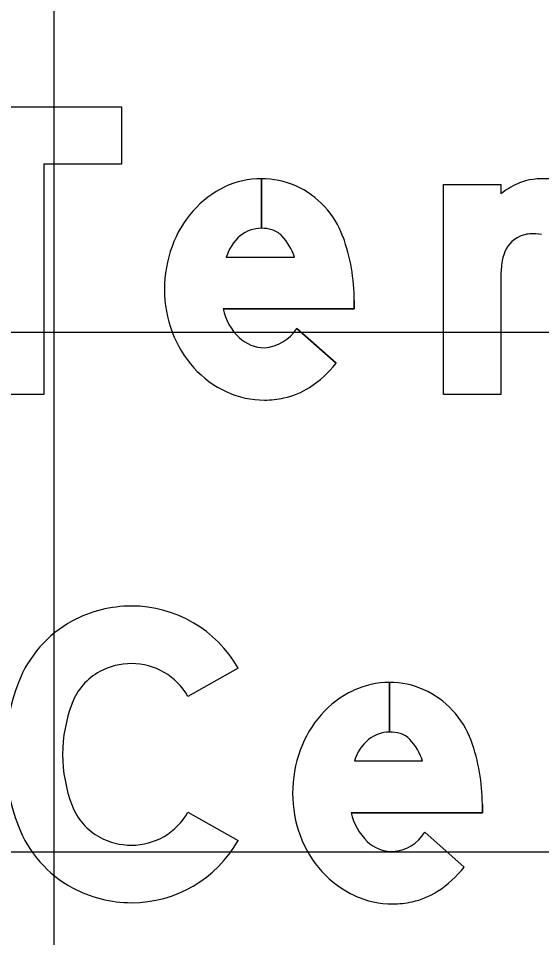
# Model space of a CAD drawing. Extents: x 1797809 to 2198143, y 249608 to 1237864.
# Drawn here: x 2194785.55 to 2194787.566, y 1237208.776 to 1237212.315 of the extents above; entities that cross this region are included whole.
import ezdxf

# ---------------------------------------------------------------- set-up
doc = ezdxf.new("R2010")
doc.units = 0
for name, color, linetype in [('GSBWFILL', 7, 'Continuous'), ('GSCOLORFILL', 7, 'Continuous'), ('GSOUTLINE', 7, 'Continuous'), ('GSSHT', 7, 'Continuous')]:
    doc.layers.add(name, color=color, linetype=linetype)

msp = doc.modelspace()

# ---------------------------------------------------------------- linework, layer by layer
at = {"layer": 'GSBWFILL'}
for p, q in [((2194786.4864, 1237211.6975), (2194786.4864, 1237211.5065)), ((2194786.4865, 1237211.5065), (2194786.4865, 1237211.6975)), ((2194786.3514, 1237211.3955), (2194786.6137, 1237211.3955)), ((2194786.6225, 1237211.1212), (2194786.7741, 1237210.987)), ((2194786.9799, 1237209.7578), (2194786.9799, 1237209.5668)), ((2194786.98, 1237209.5668), (2194786.98, 1237209.7578)), ((2194786.8448, 1237209.4558), (2194787.1071, 1237209.4558)), ((2194787.1159, 1237209.1815), (2194787.2675, 1237209.0473))]:
    msp.add_line(p, q, dxfattribs=at)
msp.add_lwpolyline([(2194785.6482, 1237210.8671), (2194785.4268, 1237210.8671), (2194785.4268, 1237211.7529), (2194785.1279, 1237211.7529), (2194785.1279, 1237211.9743), (2194785.9472, 1237211.9743), (2194785.9472, 1237211.7529), (2194785.6482, 1237211.7529)], close=True, dxfattribs=at)
for points in [[(2194787.4087, 1237211.314), (2194787.4087, 1237210.8671), (2194787.1873, 1237210.8671), (2194787.1873, 1237211.6754), (2194787.4087, 1237211.6754), (2194787.4087, 1237211.6392)], [(2194786.844, 1237211.2278), (2194786.844, 1237211.1962), (2194786.3387, 1237211.1962)], [(2194786.3964, 1237209.813), (2194786.2037, 1237209.7038)], [(2194787.3375, 1237209.2881), (2194787.3375, 1237209.2565), (2194786.8322, 1237209.2565)], [(2194786.2037, 1237209.2581), (2194786.3964, 1237209.1489)]]:
    msp.add_lwpolyline(points, dxfattribs=at)
for centre, major_axis, ratio, start_param, end_param in [((2194786.4864, 1237211.3695), (0, 0.328), 0.999997, 0, 0.44196), ((2194786.4864, 1237211.3695), (0, 0.328), 0.999997, 5.868518, 6.283016), ((2194787.5439, 1237211.528), (0, 0.1661), 0.999996, 0.24142, 0.443663), ((2194787.5724, 1237211.4124), (0, 0.2851), 0.999996, 6.103268, 6.524606), ((2194786.509, 1237211.322), (0, 0.3806), 0.999997, 0.44196, 0.851746), ((2194786.4781, 1237211.3565), (0, 0.3432), 0.999997, 5.061282, 5.861635), ((2194787.6313, 1237211.3442), (0, 0.3696), 0.999996, 0.443663, 0.646229), ((2194786.5441, 1237211.2912), (0, 0.4273), 0.999997, 0.851746, 1.222943), ((2194786.5178, 1237211.3449), (0, 0.174), 0.999997, 0.703138, 1.275447), ((2194786.4864, 1237211.3782), (0, 0.1284), 0.999997, 0, 0.684319), ((2194786.4864, 1237211.3577), (0, 0.1488), 0.999997, 6.008019, 6.282813), ((2194786.5043, 1237211.421), (0, 0.083), 0.999997, 5.468651, 6.008019), ((2194786.4053, 1237211.3276), (0, 0.2192), 0.999997, 5.027692, 5.468651), ((2194786.1244, 1237211.2278), (0, 0.7197), 0.999997, 4.712389, 5.061282), ((2194787.5263, 1237211.3742), (0, 0.1107), 0.999996, 0.293855, 1.188904), ((2194787.5285, 1237211.367), (0, 0.1182), 0.999996, 0.067293, 0.293855), ((2194787.5325, 1237211.3082), (0, 0.1772), 0.999996, 6.094384, 6.350479), ((2194786.5992, 1237211.2712), (0, 0.4859), 0.999997, 1.222943, 1.570796), ((2194787.584, 1237211.3511), (0, 0.1728), 0.999996, 1.188904, 1.450084), ((2194787.878, 1237211.3134), (0, 0.4693), 0.999996, 1.445958, 1.569673), ((2194786.5846, 1237211.2712), (0, 0.4714), 0.999997, 1.570796, 1.928626), ((2194786.5515, 1237211.2432), (0, 0.2179), 0.999997, 1.788032, 2.378697), ((2194786.4873, 1237211.2048), (0, 0.1589), 0.999997, 3.209537, 4.158837), ((2194786.5424, 1237211.2554), (0, 0.4263), 0.999997, 1.928626, 2.305123), ((2194786.5, 1237211.1903), (0, 0.1441), 0.999997, 2.383204, 3.128268), ((2194786.4495, 1237211.2414), (0, 0.4124), 0.999997, 3.710413, 4.047817), ((2194786.5154, 1237211.2311), (0, 0.3899), 0.999997, 2.305123, 2.711411), ((2194786.4981, 1237211.1933), (0, 0.3484), 0.999997, 2.711411, 3.141593), ((2194786.5076, 1237211.1505), (0, 0.3045), 0.999997, 3.35931, 3.710413), ((2194786.4981, 1237211.1933), (0, 0.3484), 0.999997, 3.141593, 3.35931), ((2194785.9862, 1237209.5735), (0, 0.4785), 0.999998, 0, 0.495249), ((2194785.9862, 1237209.5806), (0, 0.4715), 0.999998, 5.228016, 6.283185), ((2194785.9745, 1237209.5951), (0, 0.454), 0.999998, 0.495249, 1.205818), ((2194785.9862, 1237209.5735), (0, 0.257), 0.999998, 0, 0.495249), ((2194785.9862, 1237209.5806), (0, 0.25), 0.999998, 5.228016, 6.283185), ((2194785.9745, 1237209.5951), (0, 0.2325), 0.999998, 0.495249, 1.205818), ((2194786.2733, 1237209.481), (0, 0.7738), 0.999998, 1.205818, 1.935775), ((2194786.9799, 1237209.4298), (0, 0.328), 0.999998, 0, 0.44196), ((2194786.9799, 1237209.4298), (0, 0.328), 0.999998, 5.868518, 6.283016), ((2194787.0024, 1237209.3822), (0, 0.3806), 0.999998, 0.44196, 0.851746), ((2194786.9716, 1237209.4168), (0, 0.3432), 0.999998, 5.061282, 5.861635), ((2194786.2733, 1237209.481), (0, 0.5523), 0.999998, 1.205818, 1.935775), ((2194787.0376, 1237209.3515), (0, 0.4273), 0.999998, 0.851746, 1.222943), ((2194786.9799, 1237209.4384), (0, 0.1284), 0.999998, 0, 0.684319), ((2194786.9799, 1237209.4179), (0, 0.1488), 0.999998, 6.008019, 6.282813), ((2194786.9978, 1237209.4813), (0, 0.083), 0.999998, 5.468651, 6.008019), ((2194787.0113, 1237209.4052), (0, 0.174), 0.999998, 0.703138, 1.275447), ((2194786.8988, 1237209.3879), (0, 0.2192), 0.999998, 5.027692, 5.468651), ((2194786.6178, 1237209.2881), (0, 0.7197), 0.999998, 4.712389, 5.061282), ((2194787.0926, 1237209.3315), (0, 0.4859), 0.999998, 1.222943, 1.570796), ((2194787.0781, 1237209.3315), (0, 0.4714), 0.999998, 1.570796, 1.928626), ((2194785.9745, 1237209.3668), (0, 0.2325), 0.999998, 1.935775, 2.646344), ((2194785.9862, 1237209.3814), (0, 0.25), 0.999998, 3.141593, 4.196762), ((2194787.0449, 1237209.3035), (0, 0.2179), 0.999998, 1.788032, 2.378697), ((2194785.9745, 1237209.3668), (0, 0.454), 0.999998, 1.935775, 2.646344), ((2194786.9808, 1237209.2651), (0, 0.1589), 0.999998, 3.209537, 4.158837), ((2194785.9862, 1237209.3884), (0, 0.257), 0.999998, 2.646344, 3.141593), ((2194785.9862, 1237209.3814), (0, 0.4715), 0.999998, 3.141593, 4.196762), ((2194787.0359, 1237209.3157), (0, 0.4263), 0.999998, 1.928626, 2.305123), ((2194786.9935, 1237209.2506), (0, 0.1441), 0.999998, 2.383204, 3.128268), ((2194787.0089, 1237209.2914), (0, 0.3899), 0.999998, 2.305123, 2.711411), ((2194786.9429, 1237209.3016), (0, 0.4124), 0.999998, 3.710413, 4.047817), ((2194785.9862, 1237209.3884), (0, 0.4785), 0.999998, 2.646344, 3.141593), ((2194786.9916, 1237209.2536), (0, 0.3484), 0.999998, 2.711411, 3.141593), ((2194787.001, 1237209.2107), (0, 0.3045), 0.999998, 3.35931, 3.710413), ((2194786.9916, 1237209.2536), (0, 0.3484), 0.999998, 3.141593, 3.35931)]:
    msp.add_ellipse(centre, major_axis=major_axis, ratio=ratio, start_param=start_param, end_param=end_param, dxfattribs=at)
at = {"layer": 'GSCOLORFILL'}
for p, q in [((2194786.4864, 1237211.6975), (2194786.4864, 1237211.5065)), ((2194786.4865, 1237211.5065), (2194786.4865, 1237211.6975)), ((2194786.3514, 1237211.3955), (2194786.6137, 1237211.3955)), ((2194786.6225, 1237211.1212), (2194786.7741, 1237210.987)), ((2194786.9799, 1237209.7578), (2194786.9799, 1237209.5668)), ((2194786.98, 1237209.5668), (2194786.98, 1237209.7578)), ((2194786.8448, 1237209.4558), (2194787.1071, 1237209.4558)), ((2194787.1159, 1237209.1815), (2194787.2675, 1237209.0473))]:
    msp.add_line(p, q, dxfattribs=at)
msp.add_lwpolyline([(2194785.6482, 1237210.8671), (2194785.4268, 1237210.8671), (2194785.4268, 1237211.7529), (2194785.1279, 1237211.7529), (2194785.1279, 1237211.9743), (2194785.9472, 1237211.9743), (2194785.9472, 1237211.7529), (2194785.6482, 1237211.7529)], close=True, dxfattribs=at)
for points in [[(2194787.4087, 1237211.314), (2194787.4087, 1237210.8671), (2194787.1873, 1237210.8671), (2194787.1873, 1237211.6754), (2194787.4087, 1237211.6754), (2194787.4087, 1237211.6392)], [(2194786.844, 1237211.2278), (2194786.844, 1237211.1962), (2194786.3387, 1237211.1962)], [(2194786.3964, 1237209.813), (2194786.2037, 1237209.7038)], [(2194787.3375, 1237209.2881), (2194787.3375, 1237209.2565), (2194786.8322, 1237209.2565)], [(2194786.2037, 1237209.2581), (2194786.3964, 1237209.1489)]]:
    msp.add_lwpolyline(points, dxfattribs=at)
for centre, major_axis, ratio, start_param, end_param in [((2194786.4864, 1237211.3695), (0, 0.328), 0.999997, 0, 0.44196), ((2194786.4864, 1237211.3695), (0, 0.328), 0.999997, 5.868518, 6.283016), ((2194787.5439, 1237211.528), (0, 0.1661), 0.999996, 0.24142, 0.443663), ((2194787.5724, 1237211.4124), (0, 0.2851), 0.999996, 6.103268, 6.524606), ((2194786.509, 1237211.322), (0, 0.3806), 0.999997, 0.44196, 0.851746), ((2194786.4781, 1237211.3565), (0, 0.3432), 0.999997, 5.061282, 5.861635), ((2194787.6313, 1237211.3442), (0, 0.3696), 0.999996, 0.443663, 0.646229), ((2194786.5441, 1237211.2912), (0, 0.4273), 0.999997, 0.851746, 1.222943), ((2194786.5178, 1237211.3449), (0, 0.174), 0.999997, 0.703138, 1.275447), ((2194786.4864, 1237211.3782), (0, 0.1284), 0.999997, 0, 0.684319), ((2194786.4864, 1237211.3577), (0, 0.1488), 0.999997, 6.008019, 6.282813), ((2194786.5043, 1237211.421), (0, 0.083), 0.999997, 5.468651, 6.008019), ((2194786.4053, 1237211.3276), (0, 0.2192), 0.999997, 5.027692, 5.468651), ((2194786.1244, 1237211.2278), (0, 0.7197), 0.999997, 4.712389, 5.061282), ((2194787.5263, 1237211.3742), (0, 0.1107), 0.999996, 0.293855, 1.188904), ((2194787.5285, 1237211.367), (0, 0.1182), 0.999996, 0.067293, 0.293855), ((2194787.5325, 1237211.3082), (0, 0.1772), 0.999996, 6.094384, 6.350479), ((2194786.5992, 1237211.2712), (0, 0.4859), 0.999997, 1.222943, 1.570796), ((2194787.584, 1237211.3511), (0, 0.1728), 0.999996, 1.188904, 1.450084), ((2194787.878, 1237211.3134), (0, 0.4693), 0.999996, 1.445958, 1.569673), ((2194786.5846, 1237211.2712), (0, 0.4714), 0.999997, 1.570796, 1.928626), ((2194786.5515, 1237211.2432), (0, 0.2179), 0.999997, 1.788032, 2.378697), ((2194786.4873, 1237211.2048), (0, 0.1589), 0.999997, 3.209537, 4.158837), ((2194786.5424, 1237211.2554), (0, 0.4263), 0.999997, 1.928626, 2.305123), ((2194786.5, 1237211.1903), (0, 0.1441), 0.999997, 2.383204, 3.128268), ((2194786.4495, 1237211.2414), (0, 0.4124), 0.999997, 3.710413, 4.047817), ((2194786.5154, 1237211.2311), (0, 0.3899), 0.999997, 2.305123, 2.711411), ((2194786.4981, 1237211.1933), (0, 0.3484), 0.999997, 2.711411, 3.141593), ((2194786.5076, 1237211.1505), (0, 0.3045), 0.999997, 3.35931, 3.710413), ((2194786.4981, 1237211.1933), (0, 0.3484), 0.999997, 3.141593, 3.35931), ((2194785.9862, 1237209.5735), (0, 0.4785), 0.999998, 0, 0.495249), ((2194785.9862, 1237209.5806), (0, 0.4715), 0.999998, 5.228016, 6.283185), ((2194785.9745, 1237209.5951), (0, 0.454), 0.999998, 0.495249, 1.205818), ((2194785.9862, 1237209.5735), (0, 0.257), 0.999998, 0, 0.495249), ((2194785.9862, 1237209.5806), (0, 0.25), 0.999998, 5.228016, 6.283185), ((2194785.9745, 1237209.5951), (0, 0.2325), 0.999998, 0.495249, 1.205818), ((2194786.2733, 1237209.481), (0, 0.7738), 0.999998, 1.205818, 1.935775), ((2194786.9799, 1237209.4298), (0, 0.328), 0.999998, 0, 0.44196), ((2194786.9799, 1237209.4298), (0, 0.328), 0.999998, 5.868518, 6.283016), ((2194787.0024, 1237209.3822), (0, 0.3806), 0.999998, 0.44196, 0.851746), ((2194786.9716, 1237209.4168), (0, 0.3432), 0.999998, 5.061282, 5.861635), ((2194786.2733, 1237209.481), (0, 0.5523), 0.999998, 1.205818, 1.935775), ((2194787.0376, 1237209.3515), (0, 0.4273), 0.999998, 0.851746, 1.222943), ((2194786.9799, 1237209.4384), (0, 0.1284), 0.999998, 0, 0.684319), ((2194786.9799, 1237209.4179), (0, 0.1488), 0.999998, 6.008019, 6.282813), ((2194786.9978, 1237209.4813), (0, 0.083), 0.999998, 5.468651, 6.008019), ((2194787.0113, 1237209.4052), (0, 0.174), 0.999998, 0.703138, 1.275447), ((2194786.8988, 1237209.3879), (0, 0.2192), 0.999998, 5.027692, 5.468651), ((2194786.6178, 1237209.2881), (0, 0.7197), 0.999998, 4.712389, 5.061282), ((2194787.0926, 1237209.3315), (0, 0.4859), 0.999998, 1.222943, 1.570796), ((2194787.0781, 1237209.3315), (0, 0.4714), 0.999998, 1.570796, 1.928626), ((2194785.9745, 1237209.3668), (0, 0.2325), 0.999998, 1.935775, 2.646344), ((2194785.9862, 1237209.3814), (0, 0.25), 0.999998, 3.141593, 4.196762), ((2194787.0449, 1237209.3035), (0, 0.2179), 0.999998, 1.788032, 2.378697), ((2194785.9745, 1237209.3668), (0, 0.454), 0.999998, 1.935775, 2.646344), ((2194786.9808, 1237209.2651), (0, 0.1589), 0.999998, 3.209537, 4.158837), ((2194785.9862, 1237209.3884), (0, 0.257), 0.999998, 2.646344, 3.141593), ((2194785.9862, 1237209.3814), (0, 0.4715), 0.999998, 3.141593, 4.196762), ((2194787.0359, 1237209.3157), (0, 0.4263), 0.999998, 1.928626, 2.305123), ((2194786.9935, 1237209.2506), (0, 0.1441), 0.999998, 2.383204, 3.128268), ((2194787.0089, 1237209.2914), (0, 0.3899), 0.999998, 2.305123, 2.711411), ((2194786.9429, 1237209.3016), (0, 0.4124), 0.999998, 3.710413, 4.047817), ((2194785.9862, 1237209.3884), (0, 0.4785), 0.999998, 2.646344, 3.141593), ((2194786.9916, 1237209.2536), (0, 0.3484), 0.999998, 2.711411, 3.141593), ((2194787.001, 1237209.2107), (0, 0.3045), 0.999998, 3.35931, 3.710413), ((2194786.9916, 1237209.2536), (0, 0.3484), 0.999998, 3.141593, 3.35931)]:
    msp.add_ellipse(centre, major_axis=major_axis, ratio=ratio, start_param=start_param, end_param=end_param, dxfattribs=at)
at = {"layer": 'GSOUTLINE'}
for p, q in [((2194786.3514, 1237211.3955), (2194786.6137, 1237211.3955)), ((2194786.7741, 1237210.987), (2194786.6225, 1237211.1212)), ((2194786.8448, 1237209.4558), (2194787.1071, 1237209.4558)), ((2194787.2675, 1237209.0473), (2194787.1159, 1237209.1815))]:
    msp.add_line(p, q, dxfattribs=at)
msp.add_lwpolyline([(2194785.6482, 1237210.8671), (2194785.4268, 1237210.8671), (2194785.4268, 1237211.7529), (2194785.1279, 1237211.7529), (2194785.1279, 1237211.9743), (2194785.9472, 1237211.9743), (2194785.9472, 1237211.7529), (2194785.6482, 1237211.7529)], close=True, dxfattribs=at)
for points in [[(2194787.4087, 1237211.314), (2194787.4087, 1237210.8671), (2194787.1873, 1237210.8671), (2194787.1873, 1237211.6754), (2194787.4087, 1237211.6754), (2194787.4087, 1237211.6392)], [(2194786.3387, 1237211.1962), (2194786.844, 1237211.1962), (2194786.844, 1237211.2278)], [(2194786.3964, 1237209.813), (2194786.2037, 1237209.7038)], [(2194786.8322, 1237209.2565), (2194787.3375, 1237209.2565), (2194787.3375, 1237209.2881)], [(2194786.2037, 1237209.2581), (2194786.3964, 1237209.1489)]]:
    msp.add_lwpolyline(points, dxfattribs=at)
for centre, major_axis, ratio, start_param, end_param in [((2194786.4864, 1237211.3695), (0, 0.328), 0.999997, 0, 0.44196), ((2194786.4864, 1237211.3695), (0, 0.328), 0.999997, 5.868518, 6.283185), ((2194787.5439, 1237211.528), (0, 0.1661), 0.999996, 0.24142, 0.443663), ((2194787.5724, 1237211.4124), (0, 0.2851), 0.999996, 6.103268, 6.524606), ((2194786.509, 1237211.322), (0, 0.3806), 0.999997, 0.44196, 0.851746), ((2194786.4781, 1237211.3565), (0, 0.3432), 0.999997, 5.061282, 5.861635), ((2194787.6313, 1237211.3442), (0, 0.3696), 0.999996, 0.443663, 0.646229), ((2194786.5441, 1237211.2912), (0, 0.4273), 0.999997, 0.851746, 1.222943), ((2194786.5178, 1237211.3449), (0, 0.174), 0.999997, 0.703138, 1.275447), ((2194786.4864, 1237211.3782), (0, 0.1284), 0.999997, 0, 0.684319), ((2194786.4864, 1237211.3577), (0, 0.1488), 0.999997, 6.008019, 6.283185), ((2194786.5043, 1237211.421), (0, 0.083), 0.999997, 5.468651, 6.008019), ((2194786.4053, 1237211.3276), (0, 0.2192), 0.999997, 5.027692, 5.468651), ((2194786.1244, 1237211.2278), (0, 0.7197), 0.999997, 4.712389, 5.061282), ((2194787.5263, 1237211.3742), (0, 0.1107), 0.999996, 0.293855, 1.188904), ((2194787.5285, 1237211.367), (0, 0.1182), 0.999996, 0.067293, 0.293855), ((2194787.5325, 1237211.3082), (0, 0.1772), 0.999996, 6.094384, 6.350479), ((2194786.5992, 1237211.2712), (0, 0.4859), 0.999997, 1.222943, 1.570796), ((2194787.584, 1237211.3511), (0, 0.1728), 0.999996, 1.188904, 1.450084), ((2194787.878, 1237211.3134), (0, 0.4693), 0.999996, 1.445958, 1.569673), ((2194786.5846, 1237211.2712), (0, 0.4714), 0.999997, 1.570796, 1.928626), ((2194786.5515, 1237211.2432), (0, 0.2179), 0.999997, 1.788032, 2.378697), ((2194786.4873, 1237211.2048), (0, 0.1589), 0.999997, 3.209537, 4.158837), ((2194786.5424, 1237211.2554), (0, 0.4263), 0.999997, 1.928626, 2.305123), ((2194786.5, 1237211.1903), (0, 0.1441), 0.999997, 2.383204, 3.128268), ((2194786.4495, 1237211.2414), (0, 0.4124), 0.999997, 3.710413, 4.047817), ((2194786.5154, 1237211.2311), (0, 0.3899), 0.999997, 2.305123, 2.711411), ((2194786.4981, 1237211.1933), (0, 0.3484), 0.999997, 2.711411, 3.141593), ((2194786.5076, 1237211.1505), (0, 0.3045), 0.999997, 3.35931, 3.710413), ((2194786.4981, 1237211.1933), (0, 0.3484), 0.999997, 3.141593, 3.35931), ((2194785.9862, 1237209.5735), (0, 0.4785), 0.999998, 0, 0.495249), ((2194785.9862, 1237209.5806), (0, 0.4715), 0.999998, 5.228016, 6.283185), ((2194785.9745, 1237209.5951), (0, 0.454), 0.999998, 0.495249, 1.205818), ((2194785.9862, 1237209.5735), (0, 0.257), 0.999998, 0, 0.495249), ((2194785.9862, 1237209.5806), (0, 0.25), 0.999998, 5.228016, 6.283185), ((2194785.9745, 1237209.5951), (0, 0.2325), 0.999998, 0.495249, 1.205818), ((2194786.2733, 1237209.481), (0, 0.7738), 0.999998, 1.205818, 1.935775), ((2194786.9799, 1237209.4298), (0, 0.328), 0.999998, 0, 0.44196), ((2194786.9799, 1237209.4298), (0, 0.328), 0.999998, 5.868518, 6.283185), ((2194787.0024, 1237209.3822), (0, 0.3806), 0.999998, 0.44196, 0.851746), ((2194786.9716, 1237209.4168), (0, 0.3432), 0.999998, 5.061282, 5.861635), ((2194786.2733, 1237209.481), (0, 0.5523), 0.999998, 1.205818, 1.935775), ((2194787.0376, 1237209.3515), (0, 0.4273), 0.999998, 0.851746, 1.222943), ((2194786.9799, 1237209.4384), (0, 0.1284), 0.999998, 0, 0.684319), ((2194786.9799, 1237209.4179), (0, 0.1488), 0.999998, 6.008019, 6.283185), ((2194786.9978, 1237209.4813), (0, 0.083), 0.999998, 5.468651, 6.008019), ((2194787.0113, 1237209.4052), (0, 0.174), 0.999998, 0.703138, 1.275447), ((2194786.8988, 1237209.3879), (0, 0.2192), 0.999998, 5.027692, 5.468651), ((2194786.6178, 1237209.2881), (0, 0.7197), 0.999998, 4.712389, 5.061282), ((2194787.0926, 1237209.3315), (0, 0.4859), 0.999998, 1.222943, 1.570796), ((2194787.0781, 1237209.3315), (0, 0.4714), 0.999998, 1.570796, 1.928626), ((2194785.9745, 1237209.3668), (0, 0.2325), 0.999998, 1.935775, 2.646344), ((2194785.9862, 1237209.3814), (0, 0.25), 0.999998, 3.141593, 4.196762), ((2194787.0449, 1237209.3035), (0, 0.2179), 0.999998, 1.788032, 2.378697), ((2194785.9745, 1237209.3668), (0, 0.454), 0.999998, 1.935775, 2.646344), ((2194786.9808, 1237209.2651), (0, 0.1589), 0.999998, 3.209537, 4.158837), ((2194785.9862, 1237209.3884), (0, 0.257), 0.999998, 2.646344, 3.141593), ((2194785.9862, 1237209.3814), (0, 0.4715), 0.999998, 3.141593, 4.196762), ((2194787.0359, 1237209.3157), (0, 0.4263), 0.999998, 1.928626, 2.305123), ((2194786.9935, 1237209.2506), (0, 0.1441), 0.999998, 2.383204, 3.128268), ((2194787.0089, 1237209.2914), (0, 0.3899), 0.999998, 2.305123, 2.711411), ((2194786.9429, 1237209.3016), (0, 0.4124), 0.999998, 3.710413, 4.047817), ((2194785.9862, 1237209.3884), (0, 0.4785), 0.999998, 2.646344, 3.141593), ((2194786.9916, 1237209.2536), (0, 0.3484), 0.999998, 2.711411, 3.141593), ((2194787.001, 1237209.2107), (0, 0.3045), 0.999998, 3.35931, 3.710413), ((2194786.9916, 1237209.2536), (0, 0.3484), 0.999998, 3.141593, 3.35931)]:
    msp.add_ellipse(centre, major_axis=major_axis, ratio=ratio, start_param=start_param, end_param=end_param, dxfattribs=at)
at = {"layer": 'GSSHT'}
for p, q in [((2194785.6881, 1237163.1062), (2194785.6881, 1237223.1062)), ((2194697.6881, 1237211.1062), (2194827.6881, 1237211.1062)), ((2194697.6881, 1237209.1062), (2194827.6881, 1237209.1062))]:
    msp.add_line(p, q, dxfattribs=at)

doc.saveas('drawing.dxf')
